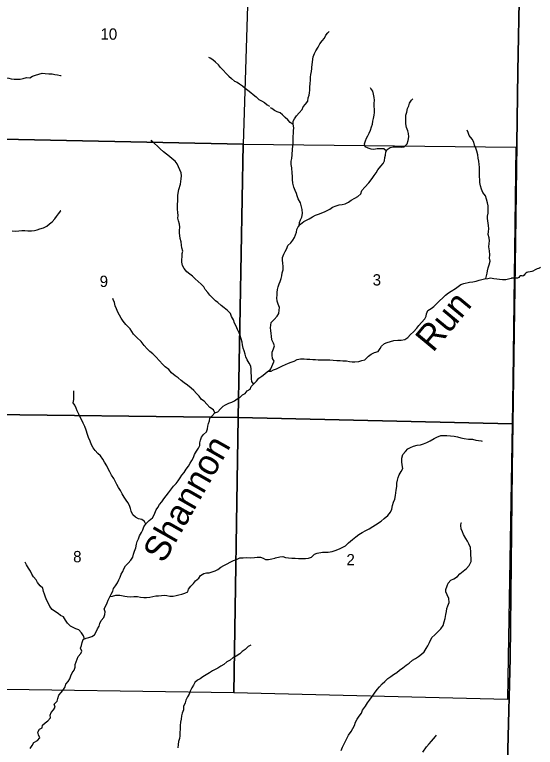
# Model space of a CAD drawing. Extents: x -10 to 158, y 8 to 33.
# Drawn here: x 39.647 to 41.577, y 16.521 to 19.238 of the extents above; entities that cross this region are included whole.
import ezdxf

# ---------------------------------------------------------------- set-up
doc = ezdxf.new("R2010")
doc.units = 0
for name, color, linetype in [('GM_X_Corporation', 7, 'Continuous'), ('GM_X_Minor_River', 7, 'Continuous'), ('GM_X_Minor_River_Text', 7, 'Continuous'), ('GM_X_Section_Text', 7, 'Continuous')]:
    doc.layers.add(name, color=color, linetype=linetype)

msp = doc.modelspace()

# ---------------------------------------------------------------- linework, layer by layer
at = {"layer": 'GM_X_Corporation'}
for points in [[(37.524, 21.9552), (37.524, 15.7497), (37.7567, 15.7457), (37.7829, 15.7482), (38.4011, 15.7354), (38.4372, 15.735), (38.8933, 15.7292), (39.819, 15.7134), (40.6217, 15.6958), (40.9385, 15.6945), (41.0034, 15.692), (41.0879, 15.6892), (41.1505, 15.6889), (41.3714, 15.6858), (41.4556, 15.685), (41.4573, 15.7877), (41.458, 15.832), (41.4581, 15.8355), (41.4842, 16.8508), (41.4916, 17.5539), (41.5025, 18.3092), (41.5125, 19.0268), (41.5184, 19.3523)], [(37.524, 19.8122), (37.524, 15.7497), (37.7567, 15.7457), (37.7829, 15.7482), (38.4011, 15.7354), (38.4372, 15.735), (38.8933, 15.7292), (39.819, 15.7134), (40.6217, 15.6958), (40.9385, 15.6945), (41.0034, 15.692), (41.0879, 15.6892), (41.1505, 15.6889), (41.3714, 15.6858), (41.4556, 15.685), (41.4573, 15.7877), (41.458, 15.832), (41.4581, 15.8355), (41.4842, 16.8508), (41.4916, 17.5539), (41.5025, 18.3092), (41.5125, 19.0268), (41.5184, 19.3523)]]:
    msp.add_lwpolyline(points, dxfattribs=at)
for points in [[(41.4462, 15.1552), (44.324, 15.1552), (44.324, 21.9552), (41.5663, 21.9552), (41.564, 21.7852), (41.5618, 21.6932), (41.5485, 21.0008), (41.5233, 19.7709), (41.5184, 19.3523), (41.5125, 19.0268), (41.5025, 18.3092), (41.4916, 17.5539), (41.4842, 16.8508), (41.4581, 15.8355), (41.458, 15.832), (41.4573, 15.7877), (41.4556, 15.685), (41.4591, 15.5415), (41.4568, 15.5324), (41.4547, 15.4323)], [(44.324, 15.79), (44.324, 21.73), (42.4015, 21.7711), (42.3578, 21.7721), (41.564, 21.7852), (41.5618, 21.6932), (41.5485, 21.0008), (41.5233, 19.7709), (41.5184, 19.3523), (41.5125, 19.0268), (41.5025, 18.3092), (41.4916, 17.5539), (41.4842, 16.8508), (41.4581, 15.8355), (41.4922, 15.8348), (41.6019, 15.8337), (41.9512, 15.8301), (42.0434, 15.8291), (43.9186, 15.7973)], [(40.5256, 19.7858), (40.494, 18.7574), (39.4803, 18.7786), (39.5015, 19.7966)], [(39.4803, 18.7786), (40.494, 18.7574), (40.4751, 17.7434), (39.4619, 17.7563)], [(40.494, 18.7574), (41.5046, 18.7466), (41.4935, 17.8839), (41.4912, 17.7205), (40.4751, 17.7434)], [(40.4751, 17.7434), (40.4589, 16.7227), (39.4458, 16.737), (39.4619, 17.7563)], [(41.4912, 17.7205), (41.4762, 16.8532), (41.4738, 16.6985), (40.4589, 16.7227), (40.4751, 17.7434)]]:
    msp.add_lwpolyline(points, close=True, dxfattribs=at)
at = {"layer": 'GM_X_Minor_River'}
for points in [[(40.7488, 19.0425), (40.7535, 19.0813), (40.7583, 19.0938), (40.7639, 19.1037), (40.7718, 19.1174), (40.7781, 19.1295), (40.7867, 19.1402), (40.795, 19.1509), (40.8002, 19.1611), (40.8084, 19.1707), (40.8129, 19.1756)], [(40.4095, 19.0416), (40.4025, 19.0515), (40.3917, 19.0612), (40.3814, 19.0705), (40.3718, 19.0757), (40.3673, 19.079)], [(39.5642, 19.0297), (39.5738, 19.0207), (39.5863, 19.0137), (39.6038, 19.0082), (39.614, 19.0038), (39.6247, 19.002), (39.6341, 18.9999), (39.6447, 18.9981), (39.6557, 18.9978), (39.6667, 18.998), (39.6784, 19.0004), (39.6908, 19.0047), (39.7026, 19.0037), (39.7131, 19.0099), (39.7241, 19.0127), (39.7369, 19.017), (39.7486, 19.0202), (39.7596, 19.0192), (39.7732, 19.0179), (39.7853, 19.0176), (39.7956, 19.0162), (39.8062, 19.0145), (39.8164, 19.0123), (39.8191, 19.0116)], [(40.4095, 19.0416), (40.4198, 19.0319), (40.4305, 19.0195), (40.4408, 19.0101), (40.4511, 19.0011), (40.4618, 18.9906), (40.4713, 18.9873), (40.4808, 18.981), (40.4911, 18.9739), (40.5011, 18.9653), (40.5114, 18.9571), (40.522, 18.9493), (40.5316, 18.941), (40.5423, 18.9325), (40.5518, 18.9227), (40.5617, 18.9179), (40.5727, 18.9123), (40.5827, 18.9037), (40.5914, 18.8985)], [(40.7014, 18.4545), (40.7031, 18.4665), (40.706, 18.4764), (40.7119, 18.4867), (40.7143, 18.5007), (40.713, 18.5147), (40.7106, 18.5249), (40.7066, 18.5396), (40.6984, 18.5543), (40.6937, 18.5652), (40.6921, 18.575), (40.6874, 18.5855), (40.6819, 18.5983), (40.6787, 18.6123), (40.6773, 18.6263), (40.6768, 18.6388), (40.6762, 18.6497), (40.6744, 18.6694), (40.6724, 18.6819), (40.6718, 18.6947), (40.6743, 18.7042), (40.6756, 18.7179), (40.6768, 18.7391), (40.6778, 18.7501), (40.6788, 18.7615), (40.6793, 18.7752), (40.6795, 18.7869), (40.6801, 18.7968), (40.6811, 18.807), (40.6814, 18.818), (40.6793, 18.832), (40.6791, 18.8422), (40.6846, 18.8517), (40.6913, 18.8621), (40.7021, 18.874), (40.7125, 18.8855), (40.7169, 18.8958), (40.7255, 18.9058), (40.7333, 18.9173), (40.735, 18.9291), (40.739, 18.9386), (40.74, 18.9481), (40.741, 18.9579), (40.7412, 18.9704), (40.7422, 18.9807), (40.7435, 18.9958), (40.7437, 19.0053), (40.7447, 19.0156), (40.7479, 19.0274), (40.7482, 19.0376), (40.7488, 19.0425)], [(41.0249, 18.7318), (41.015, 18.74), (40.9908, 18.7396), (40.9783, 18.7379), (40.9681, 18.7392), (40.9575, 18.7421), (40.9468, 18.7476), (40.9444, 18.7585), (40.9476, 18.7692), (40.9516, 18.7791), (40.9568, 18.7887), (40.9608, 18.7982), (40.9663, 18.8089), (40.9703, 18.8218), (40.9736, 18.8321), (40.9753, 18.8427), (40.9778, 18.8522), (40.9795, 18.8644), (40.9809, 18.8746), (40.9804, 18.8864), (40.9791, 18.8977), (40.9797, 18.9087), (40.981, 18.9205), (40.9793, 18.931), (40.9773, 18.9428), (40.9745, 18.9537), (40.9679, 18.9638), (40.9663, 18.9668)], [(41.1109, 18.9097), (41.1183, 18.9211), (41.1228, 18.9261)], [(40.6796, 18.8299), (40.6686, 18.8375), (40.6597, 18.8476), (40.6498, 18.8561), (40.6402, 18.8666), (40.6306, 18.874), (40.6203, 18.8772), (40.6097, 18.8824), (40.5997, 18.8894), (40.5948, 18.8924)], [(40.5969, 17.9245), (40.6044, 17.9415), (40.6084, 17.9525), (40.6022, 17.963), (40.6013, 17.9744), (40.6011, 17.9865), (40.607, 17.9979), (40.6102, 18.0094), (40.6059, 18.0199), (40.6004, 18.0315), (40.5987, 18.0448), (40.5978, 18.0557), (40.5962, 18.0659), (40.5949, 18.0762), (40.5984, 18.0959), (40.6084, 18.1074), (40.6196, 18.119), (40.6263, 18.1289), (40.6272, 18.1418), (40.6293, 18.1517), (40.6235, 18.1641), (40.6203, 18.1754), (40.619, 18.1875), (40.6196, 18.1977), (40.6202, 18.2072), (40.6208, 18.2186), (40.6237, 18.2289), (40.6273, 18.2392), (40.631, 18.2487), (40.6346, 18.2586), (40.6375, 18.2692), (40.6392, 18.2799), (40.6425, 18.2909), (40.6426, 18.3042), (40.641, 18.3159), (40.6393, 18.3272), (40.6403, 18.3371), (40.6446, 18.3493), (40.6502, 18.3592), (40.6557, 18.371), (40.6601, 18.3817), (40.6709, 18.3913), (40.6779, 18.4013), (40.6846, 18.4116), (40.6882, 18.4215), (40.6919, 18.4314), (40.6932, 18.4413), (40.6984, 18.4509), (40.707, 18.4612), (40.7189, 18.4701), (40.7287, 18.476), (40.7384, 18.4807), (40.7508, 18.4877), (40.7621, 18.4935), (40.7734, 18.4983), (40.7832, 18.5018), (40.7982, 18.5074), (40.8151, 18.5164), (40.8248, 18.5237), (40.8384, 18.5292), (40.8497, 18.5324), (40.8614, 18.5338), (40.8719, 18.5366), (40.884, 18.5421), (40.8948, 18.5491), (40.9083, 18.5569), (40.9196, 18.5627), (40.9301, 18.5727), (40.9344, 18.5853), (40.9448, 18.598), (40.9597, 18.6145), (40.9727, 18.6302), (40.9801, 18.6406), (40.9868, 18.6509), (40.9931, 18.662), (41.0046, 18.6754), (41.0135, 18.6854), (41.0179, 18.6957), (41.0193, 18.7075), (41.0222, 18.717), (41.0231, 18.7284), (41.0279, 18.7379), (41.0395, 18.7453), (41.0497, 18.7477), (41.0701, 18.7473), (41.08, 18.7467), (41.0906, 18.748), (41.1017, 18.7592), (41.1061, 18.7713), (41.1082, 18.7846), (41.1065, 18.7967), (41.1048, 18.8065), (41.0997, 18.8193), (41.0969, 18.8329), (41.0971, 18.8432), (41.0966, 18.8553), (41.0968, 18.8647), (41.1004, 18.8765), (41.1033, 18.8902), (41.1084, 18.8998), (41.1109, 18.9097)], [(41.3935, 18.2588), (41.3964, 18.2688), (41.3981, 18.2787), (41.4002, 18.2882), (41.4024, 18.2992), (41.4067, 18.3103), (41.4092, 18.3236), (41.4071, 18.3349), (41.4081, 18.3474), (41.4075, 18.3622), (41.405, 18.3761), (41.406, 18.3894), (41.407, 18.3993), (41.406, 18.4102), (41.4028, 18.4227), (41.4038, 18.4341), (41.4048, 18.4436), (41.4039, 18.456), (41.3997, 18.4813), (41.4003, 18.4908), (41.4021, 18.5011), (41.403, 18.514), (41.4024, 18.5284), (41.3996, 18.5397), (41.3968, 18.5533), (41.3921, 18.5661), (41.3824, 18.5777), (41.3781, 18.5901), (41.3745, 18.6025), (41.3717, 18.615), (41.3715, 18.6252), (41.3702, 18.6369), (41.3697, 18.6483), (41.3703, 18.6608), (41.3701, 18.6718), (41.3692, 18.6824), (41.3679, 18.6948), (41.3658, 18.7054), (41.3641, 18.7179), (41.3598, 18.7311), (41.3562, 18.742), (41.3523, 18.754), (41.3491, 18.7646), (41.3425, 18.7762), (41.3324, 18.7901), (41.3281, 18.8006), (41.325, 18.8089)], [(40.5325, 17.868), (40.5266, 17.8778), (40.5246, 17.8876), (40.5249, 17.8986), (40.524, 17.91), (40.5239, 17.9229), (40.5227, 17.9339), (40.5157, 17.9455), (40.5084, 17.9576), (40.5034, 17.9685), (40.501, 17.9784), (40.4983, 17.9912), (40.494, 18.001), (40.4916, 18.0128), (40.49, 18.023), (40.4872, 18.0355), (40.4829, 18.0476), (40.4794, 18.0574), (40.4733, 18.0706), (40.4682, 18.0827), (40.4624, 18.0936), (40.4578, 18.1057), (40.4508, 18.1185), (40.4473, 18.1298), (40.4358, 18.141), (40.4236, 18.1504), (40.4126, 18.1593), (40.4007, 18.1698), (40.3912, 18.1769), (40.3809, 18.1874), (40.3709, 18.1975), (40.3633, 18.2077), (40.3537, 18.2186), (40.3479, 18.2284), (40.3388, 18.2381), (40.3273, 18.2478), (40.3162, 18.2579), (40.3067, 18.2673), (40.2964, 18.2755), (40.2853, 18.2837), (40.2757, 18.2957), (40.2688, 18.3078), (40.2668, 18.3192), (40.2667, 18.329), (40.2673, 18.3412), (40.268, 18.3514), (40.2698, 18.3609), (40.2663, 18.3726), (40.265, 18.3825), (40.2642, 18.395), (40.2603, 18.4071), (40.2586, 18.4181), (40.2585, 18.4279), (40.2581, 18.4378), (40.2591, 18.4492), (40.2582, 18.4613), (40.2543, 18.4726), (40.2519, 18.4832), (40.2526, 18.4931), (40.2513, 18.5041), (40.2509, 18.5158), (40.2507, 18.5352), (40.2513, 18.5465), (40.2516, 18.5572), (40.2519, 18.5667), (40.2529, 18.5762), (40.2554, 18.5887), (40.2613, 18.6085), (40.2623, 18.6184), (40.2641, 18.6286), (40.2651, 18.6396), (40.2643, 18.6506), (40.2592, 18.662), (40.2538, 18.6736), (40.2496, 18.6842), (40.2415, 18.6944), (40.2308, 18.7033), (40.2209, 18.7116), (40.2098, 18.7209), (40.1988, 18.7291), (40.1858, 18.74), (40.1766, 18.7497), (40.1655, 18.7602), (40.1553, 18.768), (40.1529, 18.7722)], [(39.6375, 18.4355), (39.6503, 18.4353), (39.6628, 18.4362), (39.6734, 18.4367), (39.684, 18.4372), (39.6954, 18.4358), (39.709, 18.4364), (39.72, 18.4369), (39.7302, 18.4393), (39.7407, 18.4432), (39.7543, 18.4475), (39.766, 18.4537), (39.7761, 18.4622), (39.7859, 18.4695), (39.7952, 18.4799), (39.8016, 18.4895), (39.809, 18.499), (39.8176, 18.5101), (39.8172, 18.5105)], [(41.5963, 18.2997), (41.5925, 18.2973), (41.5884, 18.2965), (41.5839, 18.2953), (41.5771, 18.2918), (41.5681, 18.2863), (41.564, 18.2847), (41.558, 18.2835), (41.5496, 18.2826), (41.5459, 18.2814), (41.5418, 18.2794), (41.538, 18.2752), (41.5355, 18.271), (41.531, 18.2682), (41.5268, 18.2685), (41.5226, 18.2696), (41.5189, 18.2669), (41.5163, 18.263), (41.5107, 18.2599), (41.4895, 18.2605)], [(40.5974, 17.9151), (40.607, 17.9207), (40.6171, 17.9246), (40.6273, 17.9293), (40.6404, 17.9348), (40.6513, 17.9403), (40.6615, 17.9458), (40.6724, 17.949), (40.6833, 17.953), (40.6946, 17.9588), (40.7063, 17.9613), (40.7206, 17.9615), (40.7301, 17.9598), (40.7411, 17.9599), (40.7517, 17.959), (40.7627, 17.9591), (40.7725, 17.9574), (40.7839, 17.9572), (40.7941, 17.957), (40.8047, 17.9575), (40.8153, 17.9573), (40.8274, 17.9568), (40.8414, 17.9555), (40.8535, 17.9549), (40.8634, 17.9539), (40.8777, 17.9542), (40.888, 17.9517), (40.8978, 17.9503), (40.9081, 17.9501), (40.9224, 17.9515), (40.9345, 17.9547), (40.9446, 17.9575), (40.9592, 17.9706), (40.9689, 17.9783), (40.9813, 17.9842), (40.9941, 17.989), (41.0023, 17.9993), (41.0075, 18.0089), (41.0179, 18.0181), (41.0281, 18.0213), (41.0405, 18.0253), (41.0526, 18.0289), (41.0669, 18.0306), (41.0798, 18.0305), (41.0934, 18.0326), (41.1046, 18.0407), (41.1146, 18.0519), (41.1251, 18.0615), (41.1381, 18.0753), (41.1452, 18.0853), (41.1556, 18.0961), (41.1672, 18.1095), (41.1723, 18.1191), (41.1741, 18.1286), (41.1788, 18.1404), (41.1908, 18.1485), (41.2013, 18.1559), (41.2125, 18.167), (41.2225, 18.177), (41.2337, 18.1875), (41.2438, 18.1971), (41.2558, 18.2064), (41.2655, 18.2126), (41.2809, 18.2223), (41.2906, 18.2293), (41.3007, 18.2366), (41.312, 18.241), (41.3331, 18.2458), (41.3456, 18.2464), (41.3577, 18.2493), (41.369, 18.2525), (41.3788, 18.2557), (41.389, 18.2581), (41.4007, 18.2598), (41.4116, 18.2615), (41.4234, 18.2598), (41.4344, 18.2581), (41.445, 18.2563), (41.4556, 18.2557), (41.4684, 18.256), (41.4875, 18.2603), (41.4895, 18.2605)], [(40.3887, 17.7606), (40.3846, 17.7725), (40.3706, 17.7814), (40.3587, 17.793), (40.3491, 17.8043), (40.3392, 17.811), (40.3304, 17.8227), (40.3208, 17.8324), (40.3109, 17.8437), (40.3014, 17.8523), (40.2876, 17.8631), (40.275, 17.8717), (40.2636, 17.881), (40.2525, 17.8911), (40.2422, 17.8986), (40.2285, 17.9094), (40.2178, 17.9214), (40.2052, 17.9315), (40.1945, 17.9416), (40.1834, 17.954), (40.17, 17.969), (40.1586, 17.9795), (40.1475, 17.9884), (40.1376, 17.9989), (40.1265, 18.0113), (40.1153, 18.0252), (40.1001, 18.0402), (40.0878, 18.053), (40.0817, 18.0627), (40.0748, 18.0725), (40.0591, 18.0886), (40.0495, 18.1014), (40.0414, 18.1123), (40.0353, 18.1232), (40.0299, 18.1346), (40.0241, 18.147), (40.019, 18.1583), (40.0166, 18.1704), (40.0124, 18.181), (40.0104, 18.1855)], [(40.2525, 17.5095), (40.26, 17.5199), (40.2663, 17.5294), (40.2753, 17.5398), (40.2828, 17.552), (40.291, 17.5635), (40.2969, 17.5742), (40.304, 17.5841), (40.3103, 17.5956), (40.314, 17.607), (40.3207, 17.6192), (40.3282, 17.6296), (40.3337, 17.6395), (40.3336, 17.6497), (40.3354, 17.66), (40.3395, 17.6703), (40.347, 17.6802), (40.3578, 17.6902), (40.3615, 17.7013), (40.3629, 17.7112), (40.3655, 17.721), (40.3688, 17.7313), (40.3706, 17.7408), (40.3792, 17.7504), (40.3893, 17.7612), (40.4002, 17.7651), (40.4103, 17.7755), (40.4193, 17.7854), (40.4291, 17.7909), (40.4412, 17.7963), (40.4517, 17.8002), (40.4619, 17.8061), (40.4717, 17.8134), (40.4822, 17.8184), (40.4919, 17.828), (40.5017, 17.8327), (40.5088, 17.8423), (40.5197, 17.8489), (40.5242, 17.8592), (40.5332, 17.8688), (40.5429, 17.8791), (40.5522, 17.8902), (40.5635, 17.8968), (40.574, 17.9057), (40.5838, 17.9138), (40.5936, 17.9203), (40.5969, 17.9245)], [(40.587, 17.9159), (40.5967, 17.915), (40.5974, 17.9151)], [(40.1329, 17.3485), (40.1284, 17.3582), (40.1181, 17.3649), (40.106, 17.3685), (40.0953, 17.3741), (40.0847, 17.3831), (40.0785, 17.397), (40.0761, 17.4068), (40.0722, 17.4174), (40.0668, 17.428), (40.0599, 17.4378), (40.0534, 17.4479), (40.0457, 17.4611), (40.0395, 17.4728), (40.0322, 17.4844), (40.0256, 17.495), (40.0191, 17.5078), (40.0141, 17.518), (40.0064, 17.53), (39.9994, 17.5425), (39.9937, 17.553), (39.9886, 17.5643), (39.9798, 17.5783), (39.9732, 17.5892), (39.9652, 17.602), (39.9556, 17.6098), (39.9453, 17.6211), (39.9376, 17.6316), (39.9318, 17.6422), (39.9268, 17.6565), (39.9206, 17.6697), (39.9171, 17.681), (39.9124, 17.6965), (39.9069, 17.7101), (39.9011, 17.7229), (39.8961, 17.7335), (39.8896, 17.7448), (39.8853, 17.7565), (39.8787, 17.7686), (39.8745, 17.7784), (39.8698, 17.7889), (39.8641, 17.7987), (39.8666, 17.8109), (39.8664, 17.8306), (39.8666, 17.8428)], [(40.6145, 17.2234), (40.6299, 17.2272), (40.6412, 17.2285), (40.6515, 17.2252), (40.6625, 17.2235), (40.6746, 17.2222), (40.6863, 17.2216), (40.6992, 17.2211), (40.714, 17.2206), (40.7253, 17.2211), (40.7359, 17.2224), (40.7472, 17.2256), (40.758, 17.2375), (40.7678, 17.2404), (40.7878, 17.2441), (40.7976, 17.2446), (40.8097, 17.2444), (40.8237, 17.2465), (40.8346, 17.2509), (40.8511, 17.2572), (40.8632, 17.2627), (40.8729, 17.2674), (40.8841, 17.2789), (40.8994, 17.2913), (40.9114, 17.3013), (40.923, 17.3099), (40.9354, 17.3176), (40.9489, 17.3247), (40.9617, 17.3313), (40.9748, 17.3399), (40.9849, 17.3457), (41.0059, 17.3597), (41.0171, 17.3686), (41.0306, 17.3805), (41.0398, 17.3928), (41.045, 17.4042), (41.0478, 17.4179), (41.0514, 17.4293), (41.0558, 17.4415), (41.0594, 17.4541), (41.06, 17.4647), (41.0617, 17.4742), (41.0634, 17.4882), (41.064, 17.5004), (41.0661, 17.511), (41.069, 17.5213), (41.0726, 17.5308), (41.0793, 17.5438), (41.0855, 17.5549), (41.0838, 17.5681), (41.0825, 17.5798), (41.0819, 17.5934), (41.0863, 17.606), (41.0956, 17.6171), (41.1042, 17.6271), (41.1139, 17.6326), (41.1256, 17.6369), (41.1388, 17.6409), (41.1512, 17.6423), (41.1629, 17.6455), (41.1753, 17.6506), (41.187, 17.6568), (41.2023, 17.6662), (41.2121, 17.6709), (41.2272, 17.6764), (41.237, 17.6773), (41.2491, 17.6764), (41.2623, 17.6755), (41.2764, 17.6749), (41.2893, 17.6717), (41.3014, 17.6689), (41.3139, 17.6664), (41.3291, 17.6636), (41.3442, 17.6635), (41.3572, 17.6599), (41.3666, 17.6582), (41.3761, 17.6568), (41.3807, 17.6554)], [(39.7043, 16.5165), (39.7114, 16.5269), (39.7181, 16.5383), (39.7309, 16.5461), (39.7402, 16.5561), (39.7356, 16.567), (39.7324, 16.5768), (39.7384, 16.5875), (39.7482, 16.5926), (39.7496, 16.6025), (39.7601, 16.6113), (39.7699, 16.6194), (39.7796, 16.6294), (39.7787, 16.64), (39.7817, 16.6503), (39.7914, 16.6602), (39.797, 16.6698), (39.7931, 16.6808), (39.8047, 16.6915), (39.8073, 16.7018), (39.8105, 16.7136), (39.8188, 16.7236), (39.8274, 16.7354), (39.8337, 16.7454), (39.837, 16.7549), (39.8448, 16.7652), (39.8508, 16.7752), (39.8556, 16.7862), (39.86, 16.7973), (39.8671, 16.8072), (39.8716, 16.8179), (39.8711, 16.8278), (39.8752, 16.8373), (39.8788, 16.848), (39.8821, 16.8579), (39.8922, 16.8682), (39.8959, 16.8778), (39.8913, 16.8883), (39.8946, 16.8982), (39.8971, 16.9093), (39.9012, 16.9199), (39.9121, 16.925), (39.9219, 16.9285), (39.9325, 16.9317), (39.9423, 16.9379), (39.949, 16.949), (39.9545, 16.9604), (39.9605, 16.9703), (39.9627, 16.9802), (39.9675, 16.9913), (39.9772, 17.0017), (39.9816, 17.0135), (39.9823, 17.0233), (39.9791, 17.0343), (39.9851, 17.045), (39.9895, 17.0564), (39.9932, 17.0667), (39.998, 17.0766), (40.0043, 17.0881), (40.0107, 17.0992), (40.0132, 17.1094), (40.0211, 17.1198), (40.0281, 17.1309), (40.0326, 17.1412), (40.0385, 17.1515), (40.0422, 17.1625), (40.0478, 17.1721), (40.0518, 17.1831), (40.0582, 17.1931), (40.0671, 17.2038), (40.078, 17.2149), (40.0855, 17.2256), (40.0876, 17.2367), (40.0913, 17.2485), (40.0957, 17.261), (40.0986, 17.274), (40.1015, 17.2835), (40.1056, 17.2934), (40.11, 17.3045), (40.1167, 17.3167), (40.1215, 17.3274), (40.1263, 17.3384), (40.1345, 17.351), (40.1458, 17.3614), (40.1574, 17.3722), (40.1641, 17.3829), (40.1715, 17.4008), (40.1775, 17.4104), (40.1834, 17.4214), (40.1924, 17.431), (40.2002, 17.4425), (40.2081, 17.4536), (40.2174, 17.4647), (40.2286, 17.4793), (40.2357, 17.4896), (40.2455, 17.4992), (40.2525, 17.5095)], [(41.2974, 17.1639), (41.3101, 17.174), (41.3221, 17.184), (41.3321, 17.1952), (41.3391, 17.2097), (41.3389, 17.2218), (41.3384, 17.2332), (41.3386, 17.2438), (41.3368, 17.2615), (41.3313, 17.2751), (41.3255, 17.2848), (41.3197, 17.2954), (41.3112, 17.31), (41.3068, 17.3201), (41.3018, 17.3314), (41.3005, 17.3428), (41.3022, 17.353), (41.303, 17.3523)], [(39.9062, 16.9222), (39.9022, 16.9347), (39.8949, 16.9449), (39.8846, 16.9558), (39.8735, 16.9606), (39.864, 16.9654), (39.8534, 16.9702), (39.8427, 16.9814), (39.835, 16.9923), (39.8273, 17.0051), (39.817, 17.0096), (39.8075, 17.0174), (39.7976, 17.0234), (39.7858, 17.0316), (39.7777, 17.0428), (39.7727, 17.0534), (39.7658, 17.0654), (39.7607, 17.0775), (39.7576, 17.0881), (39.7541, 17.0979), (39.7517, 17.1108), (39.741, 17.1201), (39.7314, 17.1314), (39.7261, 17.1412), (39.7169, 17.1529), (39.7103, 17.163), (39.7053, 17.1739), (39.6976, 17.1849), (39.6903, 17.1977), (39.6853, 17.2078)], [(40.0001, 17.0803), (40.0097, 17.0817), (40.0225, 17.0853), (40.0362, 17.0843), (40.0547, 17.0815), (40.0642, 17.0797), (40.0752, 17.0791), (40.0892, 17.08), (40.1024, 17.0798), (40.1138, 17.0781), (40.1256, 17.0759), (40.1361, 17.0764), (40.1482, 17.0777), (40.1596, 17.0798), (40.1698, 17.0822), (40.1796, 17.083), (40.1913, 17.0836), (40.2019, 17.0848), (40.2114, 17.0838), (40.2224, 17.0817), (40.2345, 17.0811), (40.2451, 17.0835), (40.256, 17.0866), (40.2666, 17.089), (40.2775, 17.0926), (40.2884, 17.0973), (40.2917, 17.1072), (40.3, 17.1187), (40.3097, 17.1279), (40.3179, 17.1375), (40.3292, 17.1478), (40.3355, 17.1582), (40.3479, 17.1648), (40.3577, 17.1672), (40.3676, 17.1673), (40.3785, 17.1712), (40.3898, 17.1751), (40.4, 17.1806), (40.4113, 17.1887), (40.4222, 17.1953), (40.435, 17.2015), (40.4463, 17.2077), (40.4576, 17.2135), (40.4689, 17.2167), (40.4813, 17.2229), (40.4938, 17.2238), (40.5048, 17.224), (40.5229, 17.2238), (40.5358, 17.2247), (40.5464, 17.226), (40.5577, 17.2254), (40.5676, 17.2217), (40.5771, 17.2173), (40.5885, 17.2166), (40.6009, 17.2191), (40.6111, 17.2218), (40.6145, 17.2234)], [(40.8575, 16.5089), (40.8626, 16.5207), (40.8677, 16.531), (40.8736, 16.544), (40.885, 16.5661), (40.8943, 16.5792), (40.9005, 16.5906), (40.9064, 16.6021), (40.9104, 16.6139), (40.9171, 16.6246), (40.9237, 16.6361), (40.9323, 16.6472), (40.937, 16.659), (40.947, 16.6732), (40.9555, 16.6854), (40.9626, 16.695), (40.9726, 16.7088), (40.9807, 16.7218), (40.9911, 16.7345), (41.0001, 16.7448), (41.009, 16.756), (41.0187, 16.7648), (41.0303, 16.776), (41.0415, 16.7834), (41.0512, 16.7907), (41.0632, 16.7985), (41.0741, 16.8066), (41.0857, 16.8159), (41.0984, 16.8248), (41.1096, 16.8326), (41.1223, 16.8438), (41.1332, 16.85), (41.1441, 16.8577), (41.1553, 16.8659), (41.165, 16.8747), (41.1724, 16.8866), (41.1787, 16.8965), (41.1849, 16.9095), (41.1938, 16.9275), (41.205, 16.9379), (41.2173, 16.9502), (41.2273, 16.9598), (41.2355, 16.9728), (41.2398, 16.9862), (41.2427, 16.9979), (41.2458, 17.0135), (41.248, 17.0249), (41.2497, 17.0355), (41.2533, 17.0455), (41.2577, 17.0573), (41.256, 17.072), (41.2505, 17.0859), (41.245, 17.0968), (41.2456, 17.1063), (41.25, 17.12), (41.2544, 17.1299), (41.2641, 17.1403), (41.275, 17.1454), (41.2881, 17.1543), (41.2974, 17.1639)], [(40.5224, 16.8991), (40.5122, 16.894), (40.5017, 16.8833), (40.4908, 16.8756), (40.4811, 16.8671), (40.4683, 16.8582), (40.457, 16.8535), (40.4457, 16.8443), (40.4333, 16.8377), (40.4224, 16.8281), (40.4115, 16.8211), (40.4002, 16.8141), (40.3901, 16.8095), (40.3803, 16.8037), (40.3694, 16.7963), (40.357, 16.7897), (40.3446, 16.782), (40.334, 16.775), (40.3242, 16.7703), (40.3145, 16.7611), (40.3097, 16.7516), (40.3041, 16.7417), (40.297, 16.7294), (40.2937, 16.718), (40.2878, 16.7084), (40.2818, 16.6955), (40.2793, 16.686), (40.2734, 16.6726), (40.2724, 16.6597), (40.2676, 16.6467), (40.2654, 16.6372), (40.264, 16.6247), (40.2611, 16.614), (40.2601, 16.6019), (40.261, 16.5882), (40.2588, 16.5761), (40.2586, 16.5628), (40.2575, 16.5533), (40.2546, 16.5423), (40.2525, 16.5309), (40.2515, 16.5187)], [(41.1598, 16.5023), (41.1732, 16.523), (41.1836, 16.5334), (41.1921, 16.5437), (41.2074, 16.5603), (41.2104, 16.5656)]]:
    msp.add_lwpolyline(points, dxfattribs=at)

# ---------------------------------------------------------------- texts
at = {"layer": 'GM_X_Minor_River_Text'}
for s, rotation, p in [('Run', 50.3315, (41.1977, 17.9822)), ('Shannon', 60.3336, (40.1995, 17.1998))]:
    msp.add_text(s, height=0.09468, rotation=rotation, dxfattribs=at).set_placement(p)
at = {"layer": 'GM_X_Section_Text'}
for s, height, p in [('10', 0.04186, (39.9648, 19.1448)), ('9', 0.0419, (39.9619, 18.2277)), ('3', 0.0419, (40.974, 18.2332)), ('8', 0.0419, (39.8636, 17.2069)), ('2', 0.0419, (40.8769, 17.1955))]:
    msp.add_text(s, height=height, rotation=0, dxfattribs=at).set_placement(p)

doc.saveas('drawing.dxf')
